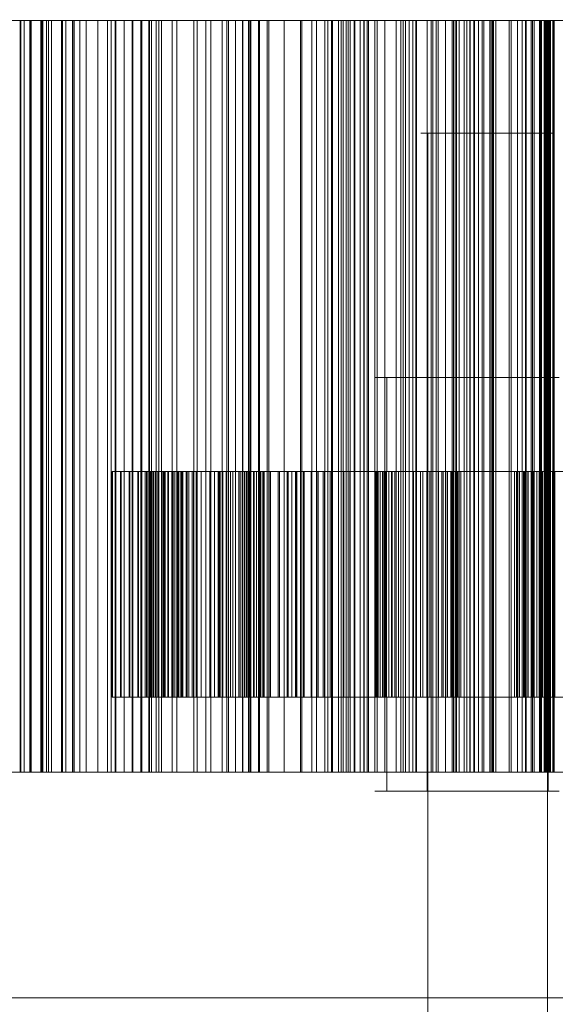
# Model space of a CAD drawing. Header units: millimetres. Extents: x -3490 to 61924, y -72580 to 6847.
# Tile 608 of 656: x 24915 to 25058, y -17512 to -17250. Entities that reach past the tile are written whole.
import ezdxf

# ---------------------------------------------------------------- set-up
doc = ezdxf.new("R2010")
doc.units = ezdxf.units.MM
doc.layers.add('COTAS_P', color=1, linetype='Continuous', lineweight=0)
doc.layers.add('superior_briquetadora', color=7, linetype='Continuous', lineweight=0)
doc.dimstyles.new('R19_100', dxfattribs={"dimtxt": 250, "dimasz": 150, "dimexe": 150, "dimexo": 80, "dimgap": 100, "dimtad": 1, "dimtih": 1, "dimtoh": 1, "dimdsep": 46, "dimcen": 0.09, "dimadec": 0, "dimazin": 0, "dimtfac": 1, "dimtdec": 4, "dimtofl": 0, "dimtmove": 0, "dimatfit": 3, "dimfxl": 1, "dimtolj": 1, "dimtzin": 0, "dimarcsym": 0})

# ---------------------------------------------------------------- blocks, each defined once
blk = doc.blocks.new('DIM_R29_37')
at = {"layer": 'COTAS_P'}
for p, q in [((24250.07, -17080), (24400.07, -17035)), ((26750.07, -17080), (26600.07, -17035)), ((24250.07, -17980), (24250.07, -17080)), ((24250.07, -17080), (26750.07, -17080)), ((24250.07, -17080), (24400.07, -17125)), ((26750.07, -17080), (26600.07, -17125)), ((26750.07, -17980), (26750.07, -17080))]:
    blk.add_line(p, q, dxfattribs=at)
blk.add_text('2500 P', height=250, dxfattribs=at).set_placement((25500.07, -16980))

msp = doc.modelspace()

# ---------------------------------------------------------------- linework, layer by layer
at = {"layer": 'superior_briquetadora'}
for p, q in [((24915.639, -17250), (24912.55, -17250)), ((24913.745, -17250), (24918.534, -17250)), ((24915.355, -17250), (24916.7, -17250)), ((24921.375, -17250), (24915.639, -17250)), ((24915.639, -17450), (24915.639, -17250)), ((24915.831, -17250), (24915.831, -17450)), ((24918.441, -17250), (24915.831, -17250)), ((24915.831, -17250), (24921.705, -17250)), ((24916.7, -17250), (24918.195, -17250)), ((24916.7, -17450), (24916.7, -17250)), ((24918.195, -17250), (24922.629, -17250)), ((24918.195, -17450), (24918.195, -17250)), ((24918.441, -17250), (24918.441, -17450)), ((24921.159, -17250), (24918.441, -17250)), ((24918.534, -17250), (24918.534, -17450)), ((24918.534, -17250), (24923.212, -17250)), ((24921.159, -17250), (24921.159, -17450)), ((24923.99, -17250), (24921.159, -17250)), ((24929.537, -17250), (24921.375, -17250)), ((24921.375, -17450), (24921.375, -17250)), ((24921.705, -17250), (24921.705, -17450)), ((24921.705, -17250), (24926.672, -17250)), ((24922.629, -17250), (24929.612, -17250)), ((24922.629, -17450), (24922.629, -17250)), ((24923.212, -17250), (24923.212, -17450)), ((24923.212, -17250), (24927.762, -17250)), ((24923.99, -17250), (24923.99, -17450)), ((24926.939, -17250), (24923.99, -17250)), ((24926.672, -17250), (24926.672, -17450)), ((24926.672, -17250), (24931.541, -17250)), ((24926.939, -17250), (24926.939, -17450)), ((24930.016, -17250), (24926.939, -17250)), ((24927.762, -17250), (24927.762, -17450)), ((24927.762, -17250), (24933.234, -17250)), ((24939.813, -17250), (24929.537, -17250)), ((24929.537, -17450), (24929.537, -17250)), ((24929.612, -17250), (24938.875, -17250)), ((24929.612, -17450), (24929.612, -17250)), ((24930.016, -17250), (24930.016, -17450)), ((24933.234, -17250), (24930.016, -17250)), ((24931.541, -17250), (24931.541, -17450)), ((24931.541, -17250), (24936.304, -17250)), ((24933.234, -17250), (24933.234, -17450)), ((24936.304, -17250), (24936.304, -17450)), ((24936.304, -17250), (24940.952, -17250)), ((24938.875, -17250), (24950.064, -17250)), ((24938.875, -17450), (24938.875, -17250)), ((24951.807, -17250), (24939.813, -17250)), ((24939.813, -17450), (24939.813, -17250)), ((24940.952, -17250), (24940.952, -17450)), ((24940.952, -17250), (24945.471, -17250)), ((24941.136, -17250), (24941.136, -17450)), ((24943.302, -17250), (24941.136, -17250)), ((24941.136, -17250), (24947.758, -17250)), ((24943.302, -17250), (24943.302, -17450)), ((24945.589, -17250), (24943.302, -17250)), ((24945.471, -17250), (24945.471, -17450)), ((24945.471, -17250), (24949.842, -17250)), ((24945.589, -17250), (24945.589, -17450)), ((24948.003, -17250), (24945.589, -17250)), ((24947.758, -17250), (24947.758, -17450)), ((24947.758, -17250), (24952.582, -17250)), ((24948.003, -17250), (24948.003, -17450)), ((24950.55, -17250), (24948.003, -17250)), ((24949.842, -17250), (24949.842, -17450)), ((24949.842, -17250), (24956.09, -17250)), ((24950.064, -17250), (24962.747, -17250)), ((24950.064, -17450), (24950.064, -17250)), ((24950.55, -17250), (24950.55, -17450)), ((24953.24, -17250), (24950.55, -17250)), ((24965.058, -17250), (24951.807, -17250)), ((24951.807, -17450), (24951.807, -17250)), ((24952.582, -17250), (24952.582, -17450)), ((24952.582, -17250), (24957.294, -17250)), ((24953.24, -17250), (24953.24, -17450)), ((24956.09, -17250), (24953.24, -17250)), ((24956.09, -17250), (24956.09, -17450)), ((24957.294, -17250), (24957.294, -17450)), ((24957.294, -17250), (24961.885, -17250)), ((24961.885, -17250), (24961.885, -17450)), ((24961.885, -17250), (24966.347, -17250)), ((24962.747, -17250), (24976.438, -17250)), ((24962.747, -17450), (24962.747, -17250)), ((24979.057, -17250), (24965.058, -17250)), ((24965.058, -17450), (24965.058, -17250)), ((24966.347, -17250), (24966.347, -17450)), ((24966.347, -17250), (24970.663, -17250)), ((24969.416, -17250), (24969.416, -17450)), ((24971.117, -17250), (24969.416, -17250)), ((24969.416, -17250), (24976.723, -17250)), ((24970.663, -17250), (24970.663, -17450)), ((24970.663, -17250), (24974.813, -17250)), ((24971.117, -17250), (24971.117, -17450)), ((24972.952, -17250), (24971.117, -17250)), ((24972.952, -17250), (24972.952, -17450)), ((24974.925, -17250), (24972.952, -17250)), ((24974.813, -17250), (24974.813, -17450)), ((24974.813, -17250), (24981.778, -17250)), ((24974.925, -17250), (24974.925, -17450)), ((24977.044, -17250), (24974.925, -17250)), ((24976.438, -17250), (24990.61, -17250)), ((24976.438, -17450), (24976.438, -17250)), ((24976.723, -17250), (24976.723, -17450)), ((24976.723, -17250), (24981.356, -17250)), ((24977.044, -17250), (24977.044, -17450)), ((24979.322, -17250), (24977.044, -17250)), ((24993.265, -17250), (24979.057, -17250)), ((24979.057, -17450), (24979.057, -17250)), ((24979.322, -17250), (24979.322, -17450)), ((24981.778, -17250), (24979.322, -17250)), ((24981.356, -17250), (24981.356, -17450)), ((24981.356, -17250), (24985.865, -17250)), ((24981.778, -17250), (24981.778, -17450)), ((24985.865, -17250), (24985.865, -17450)), ((24985.865, -17250), (24990.242, -17250)), ((24990.242, -17250), (24990.242, -17450)), ((24990.242, -17250), (24994.474, -17250)), ((24990.61, -17250), (25004.719, -17250)), ((24990.61, -17450), (24990.61, -17250)), ((25007.138, -17250), (24993.265, -17250)), ((24993.265, -17450), (24993.265, -17250)), ((24994.474, -17250), (24994.474, -17450)), ((24994.474, -17250), (24998.546, -17250)), ((24996.732, -17250), (24997.519, -17250)), ((24998.727, -17250), (24996.732, -17250)), ((24996.732, -17450), (24996.732, -17250)), ((24997.519, -17250), (25001.061, -17250)), ((24997.519, -17450), (24997.519, -17250)), ((24998.546, -17250), (24998.546, -17450)), ((24998.546, -17250), (25002.436, -17250)), ((25003.43, -17250), (24998.727, -17250)), ((24998.727, -17450), (24998.727, -17250)), ((25000.399, -17250), (25000.399, -17450)), ((25001.619, -17250), (25000.399, -17250)), ((25000.399, -17250), (25008.319, -17250)), ((25001.061, -17250), (25007.219, -17250)), ((25001.061, -17450), (25001.061, -17250)), ((25001.619, -17250), (25001.619, -17450)), ((25002.983, -17250), (25001.619, -17250)), ((25002.436, -17250), (25002.436, -17450)), ((25002.436, -17250), (25010.049, -17250)), ((25002.983, -17250), (25002.983, -17450)), ((25004.496, -17250), (25002.983, -17250)), ((25010.659, -17250), (25003.43, -17250)), ((25003.43, -17450), (25003.43, -17250)), ((25004.496, -17250), (25004.496, -17450)), ((25006.169, -17250), (25004.496, -17250)), ((25004.719, -17250), (25018.222, -17250)), ((25004.719, -17450), (25004.719, -17250)), ((25006.169, -17250), (25006.169, -17450)), ((25008.012, -17250), (25006.169, -17250)), ((25020.142, -17250), (25007.138, -17250)), ((25007.138, -17450), (25007.138, -17250)), ((25007.219, -17250), (25015.758, -17250)), ((25007.219, -17450), (25007.219, -17250)), ((25008.012, -17250), (25008.012, -17450)), ((25010.049, -17250), (25008.012, -17250)), ((25008.319, -17250), (25008.319, -17450)), ((25008.319, -17250), (25012.718, -17250)), ((25010.049, -17250), (25010.049, -17450)), ((25020.136, -17250), (25010.659, -17250)), ((25010.659, -17450), (25010.659, -17250)), ((25012.718, -17250), (25012.718, -17450)), ((25012.718, -17250), (25016.982, -17250)), ((25015.758, -17250), (25026.349, -17250)), ((25015.758, -17450), (25015.758, -17250)), ((25016.963, -17250), (25017.57, -17250)), ((25019.138, -17250), (25016.963, -17250)), ((25016.963, -17450), (25016.963, -17250)), ((25016.982, -17250), (25016.982, -17450)), ((25016.982, -17250), (25021.1, -17250)), ((25017.57, -17250), (25020.935, -17250)), ((25017.57, -17450), (25017.57, -17250)), ((25018.222, -17250), (25030.601, -17250)), ((25018.222, -17450), (25018.222, -17250)), ((25024.011, -17250), (25019.138, -17250)), ((25019.138, -17450), (25019.138, -17250)), ((25025.51, -17250), (25020.136, -17250)), ((25031.776, -17250), (25020.142, -17250)), ((25020.142, -17450), (25020.142, -17250)), ((25020.935, -17250), (25026.93, -17250)), ((25020.935, -17450), (25020.935, -17250)), ((25021.1, -17250), (25021.1, -17450)), ((25021.1, -17250), (25025.062, -17250)), ((25031.395, -17250), (25024.011, -17250)), ((25024.011, -17450), (25024.011, -17250)), ((25025.062, -17250), (25025.062, -17450)), ((25025.062, -17250), (25028.852, -17250)), ((25030.985, -17250), (25025.51, -17250)), ((25025.51, -17450), (25025.51, -17250)), ((25026.349, -17250), (25038.586, -17250)), ((25026.349, -17450), (25026.349, -17250)), ((25026.93, -17250), (25035.323, -17250)), ((25026.93, -17450), (25026.93, -17250)), ((25028.852, -17250), (25028.852, -17450)), ((25028.852, -17250), (25032.443, -17250)), ((25030.601, -17250), (25041.379, -17250)), ((25030.601, -17450), (25030.601, -17250)), ((25036.559, -17250), (25030.985, -17250)), ((25030.985, -17450), (25030.985, -17250)), ((25041.007, -17250), (25031.395, -17250)), ((25031.395, -17450), (25031.395, -17250)), ((25041.595, -17250), (25031.776, -17250)), ((25031.776, -17450), (25031.776, -17250)), ((25032.443, -17250), (25032.443, -17450)), ((25032.443, -17250), (25040.632, -17250)), ((25033.786, -17250), (25033.786, -17450)), ((25034.514, -17250), (25033.786, -17250)), ((25033.786, -17250), (25042.244, -17250)), ((25034.514, -17250), (25034.514, -17450)), ((25035.394, -17250), (25034.514, -17250)), ((25035.323, -17250), (25045.793, -17250)), ((25035.323, -17450), (25035.323, -17250)), ((25035.394, -17250), (25035.394, -17450)), ((25036.433, -17250), (25035.394, -17250)), ((25036.433, -17250), (25036.433, -17450)), ((25037.642, -17250), (25036.433, -17250)), ((25042.23, -17250), (25036.559, -17250)), ((25036.559, -17450), (25036.559, -17250)), ((25037.642, -17250), (25037.642, -17450)), ((25039.034, -17250), (25037.642, -17250)), ((25038.586, -17250), (25051.998, -17250)), ((25038.586, -17450), (25038.586, -17250)), ((25039.034, -17250), (25039.034, -17450)), ((25040.632, -17250), (25039.034, -17250)), ((25040.632, -17250), (25040.632, -17450)), ((25052.476, -17250), (25041.007, -17250)), ((25041.007, -17450), (25041.007, -17250)), ((25041.379, -17250), (25050.143, -17250)), ((25041.379, -17450), (25041.379, -17250)), ((25049.22, -17250), (25041.595, -17250)), ((25041.595, -17450), (25041.595, -17250)), ((25047.994, -17250), (25042.23, -17250)), ((25042.23, -17450), (25042.23, -17250)), ((25042.244, -17250), (25042.244, -17450)), ((25042.244, -17250), (25046.366, -17250)), ((25045.793, -17250), (25051.614, -17250)), ((25045.793, -17450), (25045.793, -17250)), ((25046.366, -17250), (25046.366, -17450)), ((25046.366, -17250), (25050.343, -17250)), ((25053.85, -17250), (25047.994, -17250)), ((25047.994, -17450), (25047.994, -17250)), ((25054.359, -17250), (25049.22, -17250)), ((25049.22, -17450), (25049.22, -17250)), ((25050.143, -17250), (25056.556, -17250)), ((25050.143, -17450), (25050.143, -17250)), ((25050.343, -17250), (25050.343, -17450)), ((25050.343, -17250), (25054.164, -17250)), ((25051.614, -17250), (25057.525, -17250)), ((25051.614, -17450), (25051.614, -17250)), ((25051.998, -17250), (25066.07, -17250)), ((25051.998, -17450), (25051.998, -17250)), ((25065.363, -17250), (25052.476, -17250)), ((25052.476, -17450), (25052.476, -17250)), ((25059.794, -17250), (25053.85, -17250)), ((25053.85, -17450), (25053.85, -17250)), ((25054.164, -17250), (25054.164, -17450)), ((25054.164, -17250), (25057.818, -17250)), ((25056.814, -17250), (25054.359, -17250)), ((25054.359, -17450), (25054.359, -17250)), ((25055.072, -17250), (25055.088, -17250)), ((25055.143, -17250), (25055.072, -17250)), ((25055.072, -17450), (25055.072, -17250)), ((25055.088, -17250), (25055.193, -17250)), ((25055.088, -17450), (25055.088, -17250)), ((25055.302, -17250), (25055.143, -17250)), ((25055.143, -17450), (25055.143, -17250)), ((25055.193, -17250), (25055.386, -17250)), ((25055.193, -17450), (25055.193, -17250)), ((25055.55, -17250), (25055.302, -17250)), ((25055.302, -17450), (25055.302, -17250)), ((25055.386, -17250), (25055.667, -17250)), ((25055.386, -17450), (25055.386, -17250)), ((25055.885, -17250), (25055.55, -17250)), ((25055.55, -17450), (25055.55, -17250)), ((25055.667, -17250), (25056.035, -17250)), ((25055.667, -17450), (25055.667, -17250)), ((25056.308, -17250), (25055.885, -17250)), ((25055.885, -17450), (25055.885, -17250)), ((25056.035, -17250), (25056.491, -17250)), ((25056.035, -17450), (25056.035, -17250)), ((25056.818, -17250), (25056.308, -17250)), ((25056.308, -17450), (25056.308, -17250)), ((25056.491, -17250), (25056.814, -17250)), ((25056.491, -17450), (25056.491, -17250)), ((25056.556, -17250), (25060.372, -17250)), ((25056.556, -17450), (25056.556, -17250)), ((25056.814, -17450), (25056.814, -17250)), ((25057.415, -17250), (25056.818, -17250)), ((25056.818, -17450), (25056.818, -17250)), ((25058.1, -17250), (25057.415, -17250)), ((25057.415, -17450), (25057.415, -17250)), ((25057.525, -17250), (25063.523, -17250)), ((25057.525, -17450), (25057.525, -17250)), ((25057.818, -17250), (25057.818, -17450)), ((25057.818, -17250), (25061.288, -17250)), ((25024.131, -17280), (25022.269, -17280)), ((25022.269, -17280), (25023.933, -17280)), ((25023.933, -17280), (25028.792, -17280)), ((25029.149, -17280), (25024.131, -17280)), ((25024.131, -17280), (25024.131, -17520)), ((25028.792, -17280), (25035.885, -17280)), ((25036.329, -17280), (25029.149, -17280)), ((25035.885, -17280), (25043.806, -17280)), ((25044.25, -17280), (25036.329, -17280)), ((25043.806, -17280), (25050.986, -17280)), ((25051.343, -17280), (25044.25, -17280)), ((25050.986, -17280), (25056.004, -17280)), ((25056.202, -17280), (25051.343, -17280)), ((25056.004, -17280), (25057.866, -17280)), ((25056.004, -17280), (25056.004, -17520)), ((25057.866, -17280), (25056.202, -17280)), ((25013.207, -17345), (25010.07, -17345)), ((25010.07, -17345), (25012.874, -17345)), ((25012.874, -17345), (25021.064, -17345)), ((25021.665, -17345), (25013.207, -17345)), ((25013.207, -17345), (25013.207, -17370)), ((25021.064, -17345), (25033.018, -17345)), ((25033.767, -17345), (25021.665, -17345)), ((25023.951, -17345), (25022.069, -17345)), ((25022.069, -17345), (25023.751, -17345)), ((25023.751, -17345), (25028.665, -17345)), ((25023.951, -17455), (25023.951, -17345)), ((25029.026, -17345), (25023.951, -17345)), ((25028.665, -17345), (25035.838, -17345)), ((25036.287, -17345), (25029.026, -17345)), ((25033.018, -17345), (25046.368, -17345)), ((25047.117, -17345), (25033.767, -17345)), ((25035.838, -17345), (25043.848, -17345)), ((25044.297, -17345), (25036.287, -17345)), ((25043.848, -17345), (25051.109, -17345)), ((25051.47, -17345), (25044.297, -17345)), ((25046.368, -17345), (25058.47, -17345)), ((25059.071, -17345), (25047.117, -17345)), ((25051.109, -17345), (25056.184, -17345)), ((25056.384, -17345), (25051.47, -17345)), ((25056.184, -17455), (25056.184, -17345)), ((25056.184, -17345), (25058.066, -17345)), ((25058.066, -17345), (25056.384, -17345)), ((24940.099, -17370), (24940.099, -17430)), ((24940.197, -17370), (24940.099, -17370)), ((24940.099, -17370), (24942.369, -17370)), ((24940.197, -17370), (24940.197, -17430)), ((24942.502, -17370), (24940.197, -17370)), ((24942.369, -17370), (24942.369, -17430)), ((24942.369, -17370), (24944.654, -17370)), ((24942.502, -17370), (24942.502, -17430)), ((24944.818, -17370), (24942.502, -17370)), ((24944.654, -17370), (24944.654, -17430)), ((24944.654, -17370), (24946.948, -17370)), ((24944.818, -17370), (24944.818, -17430)), ((24947.141, -17370), (24944.818, -17370)), ((24946.948, -17370), (24946.948, -17430)), ((24946.948, -17370), (24949.247, -17370)), ((24947.141, -17370), (24947.141, -17430)), ((24949.464, -17370), (24947.141, -17370)), ((24947.88, -17370), (24947.88, -17430)), ((24949.37, -17370), (24947.88, -17370)), ((24947.88, -17370), (24951.096, -17370)), ((24948.903, -17370), (24948.903, -17430)), ((24952.295, -17370), (24948.903, -17370)), ((24948.903, -17370), (24950.336, -17370)), ((24949.247, -17370), (24949.247, -17430)), ((24949.247, -17370), (24951.546, -17370)), ((24949.37, -17370), (24949.37, -17430)), ((24950.933, -17370), (24949.37, -17370)), ((24949.464, -17370), (24949.464, -17430)), ((24951.782, -17370), (24949.464, -17370)), ((24950.336, -17370), (24950.336, -17430)), ((24950.336, -17370), (24951.844, -17370)), ((24950.933, -17370), (24950.933, -17430)), ((24952.566, -17370), (24950.933, -17370)), ((24951.096, -17370), (24951.096, -17430)), ((24951.096, -17370), (24953.753, -17370)), ((24951.546, -17370), (24951.546, -17430)), ((24951.546, -17370), (24953.837, -17370)), ((24951.782, -17370), (24951.782, -17430)), ((24954.088, -17370), (24951.782, -17370)), ((24951.844, -17370), (24951.844, -17430)), ((24951.844, -17370), (24953.427, -17370)), ((24952.295, -17370), (24952.295, -17430)), ((24954.958, -17370), (24952.295, -17370)), ((24952.566, -17370), (24952.566, -17430)), ((24954.268, -17370), (24952.566, -17370)), ((24953.427, -17370), (24953.427, -17430)), ((24953.427, -17370), (24955.082, -17370)), ((24953.753, -17370), (24953.753, -17430)), ((24953.753, -17370), (24956.361, -17370)), ((24953.837, -17370), (24953.837, -17430)), ((24953.837, -17370), (24956.113, -17370)), ((24954.088, -17370), (24954.088, -17430)), ((24956.374, -17370), (24954.088, -17370)), ((24954.268, -17370), (24954.268, -17430)), ((24956.037, -17370), (24954.268, -17370)), ((24954.958, -17370), (24954.958, -17430)), ((24957.569, -17370), (24954.958, -17370)), ((24955.082, -17370), (24955.082, -17430)), ((24955.082, -17370), (24956.808, -17370)), ((24956.037, -17370), (24956.037, -17430)), ((24957.875, -17370), (24956.037, -17370)), ((24956.113, -17370), (24956.113, -17430)), ((24956.113, -17370), (24958.36, -17370)), ((24956.361, -17370), (24956.361, -17430)), ((24956.361, -17370), (24958.913, -17370)), ((24956.374, -17370), (24956.374, -17430)), ((24958.622, -17370), (24956.374, -17370)), ((24956.808, -17370), (24956.808, -17430)), ((24956.808, -17370), (24958.606, -17370)), ((24957.569, -17370), (24957.569, -17430)), ((24960.121, -17370), (24957.569, -17370)), ((24957.875, -17370), (24957.875, -17430)), ((24959.785, -17370), (24957.875, -17370)), ((24958.36, -17370), (24958.36, -17430)), ((24958.36, -17370), (24968.643, -17370)), ((24958.606, -17370), (24958.606, -17430)), ((24958.606, -17370), (24960.483, -17370)), ((24958.622, -17370), (24958.622, -17430)), ((24968.872, -17370), (24958.622, -17370)), ((24958.913, -17370), (24958.913, -17430)), ((24958.913, -17370), (24961.401, -17370)), ((24959.785, -17370), (24959.785, -17430)), ((24961.793, -17370), (24959.785, -17370)), ((24960.121, -17370), (24960.121, -17430)), ((24962.605, -17370), (24960.121, -17370)), ((24960.483, -17370), (24960.483, -17430)), ((24960.483, -17370), (24962.464, -17370)), ((24961.401, -17370), (24961.401, -17430)), ((24961.401, -17370), (24963.817, -17370)), ((24961.793, -17370), (24961.793, -17430)), ((24971.644, -17370), (24961.793, -17370)), ((24962.464, -17370), (24962.464, -17430)), ((24962.464, -17370), (24972.23, -17370)), ((24962.605, -17370), (24962.605, -17430)), ((24965.012, -17370), (24962.605, -17370)), ((24963.817, -17370), (24963.817, -17430)), ((24963.817, -17370), (24966.147, -17370)), ((24965.012, -17370), (24965.012, -17430)), ((24967.33, -17370), (24965.012, -17370)), ((24966.147, -17370), (24966.147, -17430)), ((24966.147, -17370), (24968.372, -17370)), ((24967.33, -17370), (24967.33, -17430)), ((24969.538, -17370), (24967.33, -17370)), ((24968.372, -17370), (24968.372, -17430)), ((24968.372, -17370), (24970.439, -17370)), ((24968.643, -17370), (24968.643, -17430)), ((24968.643, -17370), (24971.644, -17370)), ((24968.872, -17370), (24968.872, -17430)), ((24972.23, -17370), (24968.872, -17370)), ((24969.538, -17370), (24969.538, -17430)), ((24971.582, -17370), (24969.538, -17370)), ((24970.439, -17370), (24970.439, -17430)), ((24970.439, -17370), (24979.202, -17370)), ((24971.582, -17370), (24971.582, -17430)), ((24980.201, -17370), (24971.582, -17370)), ((24971.644, -17370), (24971.644, -17430)), ((24972.23, -17370), (24972.23, -17430)), ((24973.821, -17370), (24973.821, -17430)), ((24974.201, -17370), (24973.821, -17370)), ((24973.821, -17370), (24979.714, -17370)), ((24974.201, -17370), (24974.201, -17430)), ((24974.701, -17370), (24974.201, -17370)), ((24974.701, -17370), (24974.701, -17430)), ((24975.322, -17370), (24974.701, -17370)), ((24975.322, -17370), (24975.322, -17430)), ((24976.066, -17370), (24975.322, -17370)), ((24975.763, -17370), (24975.763, -17430)), ((24981.777, -17370), (24975.763, -17370)), ((24975.763, -17370), (24976.075, -17370)), ((24976.936, -17370), (24976.066, -17370)), ((24976.075, -17370), (24976.075, -17430)), ((24976.075, -17370), (24976.509, -17370)), ((24976.509, -17370), (24976.509, -17430)), ((24976.509, -17370), (24977.066, -17370)), ((24976.936, -17370), (24976.936, -17430)), ((24977.941, -17370), (24976.936, -17370)), ((24977.066, -17370), (24977.066, -17430)), ((24977.066, -17370), (24977.748, -17370)), ((24977.748, -17370), (24977.748, -17430)), ((24977.748, -17370), (24978.56, -17370)), ((24977.941, -17370), (24977.941, -17430)), ((24979.098, -17370), (24977.941, -17370)), ((24978.56, -17370), (24978.56, -17430)), ((24978.56, -17370), (24979.51, -17370)), ((24979.098, -17370), (24979.098, -17430)), ((24980.467, -17370), (24979.098, -17370)), ((24979.202, -17370), (24979.202, -17430)), ((24979.202, -17370), (24987.968, -17370)), ((24979.51, -17370), (24979.51, -17430)), ((24979.51, -17370), (24980.615, -17370)), ((24979.714, -17370), (24979.714, -17430)), ((24979.714, -17370), (24982.232, -17370)), ((24980.201, -17370), (24980.201, -17430)), ((24989.254, -17370), (24980.201, -17370)), ((24980.467, -17370), (24980.467, -17430)), ((24987.968, -17370), (24980.467, -17370)), ((24980.615, -17370), (24980.615, -17430)), ((24980.615, -17370), (24981.938, -17370)), ((24981.777, -17370), (24981.777, -17430)), ((24984.271, -17370), (24981.777, -17370)), ((24981.938, -17370), (24981.938, -17430)), ((24981.938, -17370), (24989.254, -17370)), ((24982.232, -17370), (24982.232, -17430)), ((24982.232, -17370), (24984.647, -17370)), ((24984.271, -17370), (24984.271, -17430)), ((24986.66, -17370), (24984.271, -17370)), ((24984.647, -17370), (24984.647, -17430)), ((24984.647, -17370), (24986.951, -17370)), ((24986.66, -17370), (24986.66, -17430)), ((24988.935, -17370), (24986.66, -17370)), ((24986.951, -17370), (24986.951, -17430)), ((24986.951, -17370), (24989.136, -17370)), ((24987.968, -17370), (24987.968, -17430)), ((24988.935, -17370), (24988.935, -17430)), ((24991.088, -17370), (24988.935, -17370)), ((24989.136, -17370), (24989.136, -17430)), ((24989.136, -17370), (24991.19, -17370)), ((24989.254, -17370), (24989.254, -17430)), ((24991.088, -17370), (24991.088, -17430)), ((24993.109, -17370), (24991.088, -17370)), ((24991.19, -17370), (24991.19, -17430)), ((24991.19, -17370), (24993.098, -17370)), ((24993.098, -17370), (24993.098, -17430)), ((24993.098, -17370), (24994.83, -17370)), ((24993.109, -17370), (24993.109, -17430)), ((24994.979, -17370), (24993.109, -17370)), ((24994.83, -17370), (24994.83, -17430)), ((24994.83, -17370), (24996.309, -17370)), ((24994.979, -17370), (24994.979, -17430)), ((24996.673, -17370), (24994.979, -17370)), ((24996.309, -17370), (24996.309, -17430)), ((24996.309, -17370), (25001.816, -17370)), ((24996.673, -17370), (24996.673, -17430)), ((24998.107, -17370), (24996.673, -17370)), ((24998.107, -17370), (24998.107, -17430)), ((25003.388, -17370), (24998.107, -17370)), ((25001.816, -17370), (25001.816, -17430)), ((25001.816, -17370), (25014.611, -17370)), ((25003.388, -17370), (25003.388, -17430)), ((25016.342, -17370), (25003.388, -17370)), ((25012.874, -17370), (25010.07, -17370)), ((25010.07, -17370), (25013.207, -17370)), ((25010.312, -17370), (25010.312, -17430)), ((25010.486, -17370), (25010.312, -17370)), ((25010.312, -17370), (25010.339, -17370)), ((25010.339, -17370), (25010.339, -17430)), ((25010.339, -17370), (25010.54, -17370)), ((25010.486, -17370), (25010.486, -17430)), ((25010.946, -17370), (25010.486, -17370)), ((25010.54, -17370), (25010.54, -17430)), ((25010.54, -17370), (25010.902, -17370)), ((25010.902, -17370), (25010.902, -17430)), ((25010.902, -17370), (25011.417, -17370)), ((25010.946, -17370), (25010.946, -17430)), ((25014.611, -17370), (25010.946, -17370)), ((25011.417, -17370), (25011.417, -17430)), ((25011.417, -17370), (25012.078, -17370)), ((25012.078, -17370), (25012.078, -17430)), ((25012.078, -17370), (25012.884, -17370)), ((25012.407, -17370), (25012.407, -17430)), ((25012.495, -17370), (25012.407, -17370)), ((25012.407, -17370), (25012.523, -17370)), ((25012.495, -17370), (25012.495, -17430)), ((25012.758, -17370), (25012.495, -17370)), ((25012.523, -17370), (25012.523, -17430)), ((25012.523, -17370), (25012.926, -17370)), ((25012.758, -17370), (25012.758, -17430)), ((25013.183, -17370), (25012.758, -17370)), ((25021.064, -17370), (25012.874, -17370)), ((25012.884, -17370), (25012.884, -17430)), ((25012.884, -17370), (25020.286, -17370)), ((25012.926, -17370), (25012.926, -17430)), ((25012.926, -17370), (25016.342, -17370)), ((25013.183, -17370), (25013.183, -17430)), ((25013.762, -17370), (25013.183, -17370)), ((25013.207, -17370), (25021.665, -17370)), ((25013.762, -17370), (25013.762, -17430)), ((25014.488, -17370), (25013.762, -17370)), ((25014.488, -17370), (25014.488, -17430)), ((25015.359, -17370), (25014.488, -17370)), ((25014.611, -17370), (25014.611, -17430)), ((25015.359, -17370), (25015.359, -17430)), ((25022.805, -17370), (25015.359, -17370)), ((25016.342, -17370), (25016.342, -17430)), ((25020.286, -17370), (25020.286, -17430)), ((25020.286, -17370), (25022.167, -17370)), ((25033.018, -17370), (25021.064, -17370)), ((25021.665, -17370), (25033.767, -17370)), ((25022.167, -17370), (25022.167, -17430)), ((25022.167, -17370), (25023.91, -17370)), ((25022.805, -17370), (25022.805, -17430)), ((25024.636, -17370), (25022.805, -17370)), ((25023.91, -17370), (25023.91, -17430)), ((25023.91, -17370), (25025.51, -17370)), ((25024.636, -17370), (25024.636, -17430)), ((25026.328, -17370), (25024.636, -17370)), ((25025.51, -17370), (25025.51, -17430)), ((25025.51, -17370), (25026.958, -17370)), ((25026.328, -17370), (25026.328, -17430)), ((25027.877, -17370), (25026.328, -17370)), ((25026.958, -17370), (25026.958, -17430)), ((25026.958, -17370), (25028.244, -17370)), ((25027.877, -17370), (25027.877, -17430)), ((25029.273, -17370), (25027.877, -17370)), ((25028.244, -17370), (25028.244, -17430)), ((25028.244, -17370), (25029.351, -17370)), ((25029.273, -17370), (25029.273, -17430)), ((25030.505, -17370), (25029.273, -17370)), ((25029.351, -17370), (25029.351, -17430)), ((25029.351, -17370), (25030.249, -17370)), ((25030.249, -17370), (25030.249, -17430)), ((25030.249, -17370), (25030.846, -17370)), ((25030.505, -17370), (25030.505, -17430)), ((25031.559, -17370), (25030.505, -17370)), ((25030.846, -17370), (25030.846, -17430)), ((25030.846, -17370), (25032.006, -17370)), ((25031.559, -17370), (25031.559, -17430)), ((25032.401, -17370), (25031.559, -17370)), ((25032.006, -17370), (25032.006, -17430)), ((25032.006, -17370), (25046.296, -17370)), ((25032.401, -17370), (25032.401, -17430)), ((25032.942, -17370), (25032.401, -17370)), ((25032.942, -17370), (25032.942, -17430)), ((25033.839, -17370), (25032.942, -17370)), ((25046.368, -17370), (25033.018, -17370)), ((25033.767, -17370), (25047.117, -17370)), ((25033.839, -17370), (25033.839, -17430)), ((25048.129, -17370), (25033.839, -17370)), ((25046.296, -17370), (25046.296, -17430)), ((25046.296, -17370), (25047.193, -17370)), ((25058.47, -17370), (25046.368, -17370)), ((25047.117, -17370), (25059.071, -17370)), ((25047.193, -17370), (25047.193, -17430)), ((25047.193, -17370), (25047.734, -17370)), ((25047.734, -17370), (25047.734, -17430)), ((25047.734, -17370), (25048.576, -17370)), ((25048.129, -17370), (25048.129, -17430)), ((25049.289, -17370), (25048.129, -17370)), ((25048.576, -17370), (25048.576, -17430)), ((25048.576, -17370), (25049.629, -17370)), ((25049.289, -17370), (25049.289, -17430)), ((25049.886, -17370), (25049.289, -17370)), ((25049.629, -17370), (25049.629, -17430)), ((25049.629, -17370), (25050.862, -17370)), ((25049.886, -17370), (25049.886, -17430)), ((25050.784, -17370), (25049.886, -17370)), ((25050.784, -17370), (25050.784, -17430)), ((25051.891, -17370), (25050.784, -17370)), ((25050.862, -17370), (25050.862, -17430)), ((25050.862, -17370), (25052.258, -17370)), ((25051.891, -17370), (25051.891, -17430)), ((25053.177, -17370), (25051.891, -17370)), ((25052.258, -17370), (25052.258, -17430)), ((25052.258, -17370), (25053.807, -17370)), ((25053.177, -17370), (25053.177, -17430)), ((25054.625, -17370), (25053.177, -17370)), ((25053.807, -17370), (25053.807, -17430)), ((25053.807, -17370), (25055.499, -17370)), ((25054.625, -17370), (25054.625, -17430)), ((25056.225, -17370), (25054.625, -17370)), ((25055.499, -17370), (25055.499, -17430)), ((25055.499, -17370), (25057.33, -17370)), ((25056.225, -17370), (25056.225, -17430)), ((25057.968, -17370), (25056.225, -17370)), ((25057.33, -17370), (25057.33, -17430)), ((25057.33, -17370), (25064.776, -17370)), ((25057.968, -17370), (25057.968, -17430)), ((25059.849, -17370), (25057.968, -17370)), ((24940.197, -17430), (24940.099, -17430)), ((24940.099, -17430), (24942.369, -17430)), ((24942.502, -17430), (24940.197, -17430)), ((24942.369, -17430), (24944.654, -17430)), ((24944.818, -17430), (24942.502, -17430)), ((24944.654, -17430), (24946.948, -17430)), ((24947.141, -17430), (24944.818, -17430)), ((24946.948, -17430), (24949.247, -17430)), ((24949.464, -17430), (24947.141, -17430)), ((24949.37, -17430), (24947.88, -17430)), ((24947.88, -17430), (24951.096, -17430)), ((24952.295, -17430), (24948.903, -17430)), ((24948.903, -17430), (24950.336, -17430)), ((24949.247, -17430), (24951.546, -17430)), ((24950.933, -17430), (24949.37, -17430)), ((24951.782, -17430), (24949.464, -17430)), ((24950.336, -17430), (24951.844, -17430)), ((24952.566, -17430), (24950.933, -17430)), ((24951.096, -17430), (24953.753, -17430)), ((24951.546, -17430), (24953.837, -17430)), ((24954.088, -17430), (24951.782, -17430)), ((24951.844, -17430), (24953.427, -17430)), ((24954.958, -17430), (24952.295, -17430)), ((24954.268, -17430), (24952.566, -17430)), ((24953.427, -17430), (24955.082, -17430)), ((24953.753, -17430), (24956.361, -17430)), ((24953.837, -17430), (24956.113, -17430)), ((24956.374, -17430), (24954.088, -17430)), ((24956.037, -17430), (24954.268, -17430)), ((24957.569, -17430), (24954.958, -17430)), ((24955.082, -17430), (24956.808, -17430)), ((24957.875, -17430), (24956.037, -17430)), ((24956.113, -17430), (24958.36, -17430)), ((24956.361, -17430), (24958.913, -17430)), ((24958.622, -17430), (24956.374, -17430)), ((24956.808, -17430), (24958.606, -17430)), ((24960.121, -17430), (24957.569, -17430)), ((24959.785, -17430), (24957.875, -17430)), ((24958.36, -17430), (24968.643, -17430)), ((24958.606, -17430), (24960.483, -17430)), ((24968.872, -17430), (24958.622, -17430)), ((24958.913, -17430), (24961.401, -17430)), ((24961.793, -17430), (24959.785, -17430)), ((24962.605, -17430), (24960.121, -17430)), ((24960.483, -17430), (24962.464, -17430)), ((24961.401, -17430), (24963.817, -17430)), ((24971.644, -17430), (24961.793, -17430)), ((24962.464, -17430), (24972.23, -17430)), ((24965.012, -17430), (24962.605, -17430)), ((24963.817, -17430), (24966.147, -17430)), ((24967.33, -17430), (24965.012, -17430)), ((24966.147, -17430), (24968.372, -17430)), ((24969.538, -17430), (24967.33, -17430)), ((24968.372, -17430), (24970.439, -17430)), ((24968.643, -17430), (24971.644, -17430)), ((24972.23, -17430), (24968.872, -17430)), ((24971.582, -17430), (24969.538, -17430)), ((24970.439, -17430), (24979.202, -17430)), ((24980.201, -17430), (24971.582, -17430)), ((24974.201, -17430), (24973.821, -17430)), ((24973.821, -17430), (24979.714, -17430)), ((24974.701, -17430), (24974.201, -17430)), ((24975.322, -17430), (24974.701, -17430)), ((24976.066, -17430), (24975.322, -17430)), ((24981.777, -17430), (24975.763, -17430)), ((24975.763, -17430), (24976.075, -17430)), ((24976.936, -17430), (24976.066, -17430)), ((24976.075, -17430), (24976.509, -17430)), ((24976.509, -17430), (24977.066, -17430)), ((24977.941, -17430), (24976.936, -17430)), ((24977.066, -17430), (24977.748, -17430)), ((24977.748, -17430), (24978.56, -17430)), ((24979.098, -17430), (24977.941, -17430)), ((24978.56, -17430), (24979.51, -17430)), ((24980.467, -17430), (24979.098, -17430)), ((24979.202, -17430), (24987.968, -17430)), ((24979.51, -17430), (24980.615, -17430)), ((24979.714, -17430), (24982.232, -17430)), ((24989.254, -17430), (24980.201, -17430)), ((24987.968, -17430), (24980.467, -17430)), ((24980.615, -17430), (24981.938, -17430)), ((24984.271, -17430), (24981.777, -17430)), ((24981.938, -17430), (24989.254, -17430)), ((24982.232, -17430), (24984.647, -17430)), ((24986.66, -17430), (24984.271, -17430)), ((24984.647, -17430), (24986.951, -17430)), ((24988.935, -17430), (24986.66, -17430)), ((24986.951, -17430), (24989.136, -17430)), ((24991.088, -17430), (24988.935, -17430)), ((24989.136, -17430), (24991.19, -17430)), ((24993.109, -17430), (24991.088, -17430)), ((24991.19, -17430), (24993.098, -17430)), ((24993.098, -17430), (24994.83, -17430)), ((24994.979, -17430), (24993.109, -17430)), ((24994.83, -17430), (24996.309, -17430)), ((24996.673, -17430), (24994.979, -17430)), ((24996.309, -17430), (25001.816, -17430)), ((24998.107, -17430), (24996.673, -17430)), ((25003.388, -17430), (24998.107, -17430)), ((25001.816, -17430), (25014.611, -17430)), ((25016.342, -17430), (25003.388, -17430)), ((25012.874, -17430), (25010.07, -17430)), ((25010.07, -17430), (25013.207, -17430)), ((25010.486, -17430), (25010.312, -17430)), ((25010.312, -17430), (25010.339, -17430)), ((25010.339, -17430), (25010.54, -17430)), ((25010.946, -17430), (25010.486, -17430)), ((25010.54, -17430), (25010.902, -17430)), ((25010.902, -17430), (25011.417, -17430)), ((25014.611, -17430), (25010.946, -17430)), ((25011.417, -17430), (25012.078, -17430)), ((25012.078, -17430), (25012.884, -17430)), ((25012.495, -17430), (25012.407, -17430)), ((25012.407, -17430), (25012.523, -17430)), ((25012.758, -17430), (25012.495, -17430)), ((25012.523, -17430), (25012.926, -17430)), ((25013.183, -17430), (25012.758, -17430)), ((25021.064, -17430), (25012.874, -17430)), ((25012.884, -17430), (25020.286, -17430)), ((25012.926, -17430), (25016.342, -17430)), ((25013.762, -17430), (25013.183, -17430)), ((25013.207, -17430), (25021.665, -17430)), ((25013.207, -17430), (25013.207, -17455)), ((25014.488, -17430), (25013.762, -17430)), ((25015.359, -17430), (25014.488, -17430)), ((25022.805, -17430), (25015.359, -17430)), ((25020.286, -17430), (25022.167, -17430)), ((25033.018, -17430), (25021.064, -17430)), ((25021.665, -17430), (25033.767, -17430)), ((25022.167, -17430), (25023.91, -17430)), ((25024.636, -17430), (25022.805, -17430)), ((25023.91, -17430), (25025.51, -17430)), ((25026.328, -17430), (25024.636, -17430)), ((25025.51, -17430), (25026.958, -17430)), ((25027.877, -17430), (25026.328, -17430)), ((25026.958, -17430), (25028.244, -17430)), ((25029.273, -17430), (25027.877, -17430)), ((25028.244, -17430), (25029.351, -17430)), ((25030.505, -17430), (25029.273, -17430)), ((25029.351, -17430), (25030.249, -17430)), ((25030.249, -17430), (25030.846, -17430)), ((25031.559, -17430), (25030.505, -17430)), ((25030.846, -17430), (25032.006, -17430)), ((25032.401, -17430), (25031.559, -17430)), ((25032.006, -17430), (25046.296, -17430)), ((25032.942, -17430), (25032.401, -17430)), ((25033.839, -17430), (25032.942, -17430)), ((25046.368, -17430), (25033.018, -17430)), ((25033.767, -17430), (25047.117, -17430)), ((25048.129, -17430), (25033.839, -17430)), ((25046.296, -17430), (25047.193, -17430)), ((25058.47, -17430), (25046.368, -17430)), ((25047.117, -17430), (25059.071, -17430)), ((25047.193, -17430), (25047.734, -17430)), ((25047.734, -17430), (25048.576, -17430)), ((25049.289, -17430), (25048.129, -17430)), ((25048.576, -17430), (25049.629, -17430)), ((25049.886, -17430), (25049.289, -17430)), ((25049.629, -17430), (25050.862, -17430)), ((25050.784, -17430), (25049.886, -17430)), ((25051.891, -17430), (25050.784, -17430)), ((25050.862, -17430), (25052.258, -17430)), ((25053.177, -17430), (25051.891, -17430)), ((25052.258, -17430), (25053.807, -17430)), ((25054.625, -17430), (25053.177, -17430)), ((25053.807, -17430), (25055.499, -17430)), ((25056.225, -17430), (25054.625, -17430)), ((25055.499, -17430), (25057.33, -17430)), ((25057.968, -17430), (25056.225, -17430)), ((25057.33, -17430), (25064.776, -17430)), ((25059.849, -17430), (25057.968, -17430)), ((24915.639, -17450), (24912.55, -17450)), ((24913.745, -17450), (24918.534, -17450)), ((24915.355, -17450), (24916.7, -17450)), ((24921.375, -17450), (24915.639, -17450)), ((24918.441, -17450), (24915.831, -17450)), ((24915.831, -17450), (24921.705, -17450)), ((24916.7, -17450), (24918.195, -17450)), ((24918.195, -17450), (24922.629, -17450)), ((24921.159, -17450), (24918.441, -17450)), ((24918.534, -17450), (24923.212, -17450)), ((24923.99, -17450), (24921.159, -17450)), ((24929.537, -17450), (24921.375, -17450)), ((24921.705, -17450), (24926.672, -17450)), ((24922.629, -17450), (24929.612, -17450)), ((24923.212, -17450), (24927.762, -17450)), ((24926.939, -17450), (24923.99, -17450)), ((24926.672, -17450), (24931.541, -17450)), ((24930.016, -17450), (24926.939, -17450)), ((24927.762, -17450), (24933.234, -17450)), ((24939.813, -17450), (24929.537, -17450)), ((24929.612, -17450), (24938.875, -17450)), ((24933.234, -17450), (24930.016, -17450)), ((24931.541, -17450), (24936.304, -17450)), ((24936.304, -17450), (24940.952, -17450)), ((24938.875, -17450), (24950.064, -17450)), ((24951.807, -17450), (24939.813, -17450)), ((24940.952, -17450), (24945.471, -17450)), ((24943.302, -17450), (24941.136, -17450)), ((24941.136, -17450), (24947.758, -17450)), ((24945.589, -17450), (24943.302, -17450)), ((24945.471, -17450), (24949.842, -17450)), ((24948.003, -17450), (24945.589, -17450)), ((24947.758, -17450), (24952.582, -17450)), ((24950.55, -17450), (24948.003, -17450)), ((24949.842, -17450), (24956.09, -17450)), ((24950.064, -17450), (24962.747, -17450)), ((24953.24, -17450), (24950.55, -17450)), ((24965.058, -17450), (24951.807, -17450)), ((24952.582, -17450), (24957.294, -17450)), ((24956.09, -17450), (24953.24, -17450)), ((24957.294, -17450), (24961.885, -17450)), ((24961.885, -17450), (24966.347, -17450)), ((24962.747, -17450), (24976.438, -17450)), ((24979.057, -17450), (24965.058, -17450)), ((24966.347, -17450), (24970.663, -17450)), ((24971.117, -17450), (24969.416, -17450)), ((24969.416, -17450), (24976.723, -17450)), ((24970.663, -17450), (24974.813, -17450)), ((24972.952, -17450), (24971.117, -17450)), ((24974.925, -17450), (24972.952, -17450)), ((24974.813, -17450), (24981.778, -17450)), ((24977.044, -17450), (24974.925, -17450)), ((24976.438, -17450), (24990.61, -17450)), ((24976.723, -17450), (24981.356, -17450)), ((24979.322, -17450), (24977.044, -17450)), ((24993.265, -17450), (24979.057, -17450)), ((24981.778, -17450), (24979.322, -17450)), ((24981.356, -17450), (24985.865, -17450)), ((24985.865, -17450), (24990.242, -17450)), ((24990.242, -17450), (24994.474, -17450)), ((24990.61, -17450), (25004.719, -17450)), ((25007.138, -17450), (24993.265, -17450)), ((24994.474, -17450), (24998.546, -17450)), ((24998.727, -17450), (24996.732, -17450)), ((24996.732, -17450), (24997.519, -17450)), ((24997.519, -17450), (25001.061, -17450)), ((24998.546, -17450), (25002.436, -17450)), ((25003.43, -17450), (24998.727, -17450)), ((25001.619, -17450), (25000.399, -17450)), ((25000.399, -17450), (25008.319, -17450)), ((25001.061, -17450), (25007.219, -17450)), ((25002.983, -17450), (25001.619, -17450)), ((25002.436, -17450), (25010.049, -17450)), ((25004.496, -17450), (25002.983, -17450)), ((25010.659, -17450), (25003.43, -17450)), ((25006.169, -17450), (25004.496, -17450)), ((25004.719, -17450), (25018.222, -17450)), ((25008.012, -17450), (25006.169, -17450)), ((25020.142, -17450), (25007.138, -17450)), ((25007.219, -17450), (25015.758, -17450)), ((25010.049, -17450), (25008.012, -17450)), ((25008.319, -17450), (25012.718, -17450)), ((25020.136, -17450), (25010.659, -17450)), ((25012.718, -17450), (25016.982, -17450)), ((25015.758, -17450), (25026.349, -17450)), ((25019.138, -17450), (25016.963, -17450)), ((25016.963, -17450), (25017.57, -17450)), ((25016.982, -17450), (25021.1, -17450)), ((25017.57, -17450), (25020.935, -17450)), ((25018.222, -17450), (25030.601, -17450)), ((25024.011, -17450), (25019.138, -17450)), ((25025.51, -17450), (25020.136, -17450)), ((25031.776, -17450), (25020.142, -17450)), ((25020.935, -17450), (25026.93, -17450)), ((25021.1, -17450), (25025.062, -17450)), ((25031.395, -17450), (25024.011, -17450)), ((25025.062, -17450), (25028.852, -17450)), ((25030.985, -17450), (25025.51, -17450)), ((25026.349, -17450), (25038.586, -17450)), ((25026.93, -17450), (25035.323, -17450)), ((25028.852, -17450), (25032.443, -17450)), ((25030.601, -17450), (25041.379, -17450)), ((25036.559, -17450), (25030.985, -17450)), ((25041.007, -17450), (25031.395, -17450)), ((25041.595, -17450), (25031.776, -17450)), ((25032.443, -17450), (25040.632, -17450)), ((25034.514, -17450), (25033.786, -17450)), ((25033.786, -17450), (25042.244, -17450)), ((25035.394, -17450), (25034.514, -17450)), ((25035.323, -17450), (25045.793, -17450)), ((25036.433, -17450), (25035.394, -17450)), ((25037.642, -17450), (25036.433, -17450)), ((25042.23, -17450), (25036.559, -17450)), ((25039.034, -17450), (25037.642, -17450)), ((25038.586, -17450), (25051.998, -17450)), ((25040.632, -17450), (25039.034, -17450)), ((25052.476, -17450), (25041.007, -17450)), ((25041.379, -17450), (25050.143, -17450)), ((25049.22, -17450), (25041.595, -17450)), ((25047.994, -17450), (25042.23, -17450)), ((25042.244, -17450), (25046.366, -17450)), ((25045.793, -17450), (25051.614, -17450)), ((25046.366, -17450), (25050.343, -17450)), ((25053.85, -17450), (25047.994, -17450)), ((25054.359, -17450), (25049.22, -17450)), ((25050.143, -17450), (25056.556, -17450)), ((25050.343, -17450), (25054.164, -17450)), ((25051.614, -17450), (25057.525, -17450)), ((25051.998, -17450), (25066.07, -17450)), ((25065.363, -17450), (25052.476, -17450)), ((25059.794, -17450), (25053.85, -17450)), ((25054.164, -17450), (25057.818, -17450)), ((25056.814, -17450), (25054.359, -17450)), ((25055.143, -17450), (25055.072, -17450)), ((25055.072, -17450), (25055.088, -17450)), ((25055.088, -17450), (25055.193, -17450)), ((25055.302, -17450), (25055.143, -17450)), ((25055.193, -17450), (25055.386, -17450)), ((25055.55, -17450), (25055.302, -17450)), ((25055.386, -17450), (25055.667, -17450)), ((25055.885, -17450), (25055.55, -17450)), ((25055.667, -17450), (25056.035, -17450)), ((25056.308, -17450), (25055.885, -17450)), ((25056.035, -17450), (25056.491, -17450)), ((25056.818, -17450), (25056.308, -17450)), ((25056.491, -17450), (25056.814, -17450)), ((25056.556, -17450), (25060.372, -17450)), ((25057.415, -17450), (25056.818, -17450)), ((25058.1, -17450), (25057.415, -17450)), ((25057.525, -17450), (25063.523, -17450)), ((25057.818, -17450), (25061.288, -17450)), ((25013.207, -17455), (25010.07, -17455)), ((25010.07, -17455), (25012.874, -17455)), ((25012.874, -17455), (25021.064, -17455)), ((25021.665, -17455), (25013.207, -17455)), ((25021.064, -17455), (25033.018, -17455)), ((25033.767, -17455), (25021.665, -17455)), ((25023.951, -17455), (25022.069, -17455)), ((25022.069, -17455), (25023.751, -17455)), ((25023.751, -17455), (25028.665, -17455)), ((25029.026, -17455), (25023.951, -17455)), ((25028.665, -17455), (25035.838, -17455)), ((25036.287, -17455), (25029.026, -17455)), ((25033.018, -17455), (25046.368, -17455)), ((25047.117, -17455), (25033.767, -17455)), ((25035.838, -17455), (25043.848, -17455)), ((25044.297, -17455), (25036.287, -17455)), ((25043.848, -17455), (25051.109, -17455)), ((25051.47, -17455), (25044.297, -17455)), ((25046.368, -17455), (25058.47, -17455)), ((25059.071, -17455), (25047.117, -17455)), ((25051.109, -17455), (25056.184, -17455)), ((25056.384, -17455), (25051.47, -17455)), ((25056.184, -17455), (25058.066, -17455)), ((25058.066, -17455), (25056.384, -17455)), ((23750.067, -17510), (25950.067, -17510)), ((23900.067, -17510), (25800.067, -17510))]:
    msp.add_line(p, q, dxfattribs=at)

# ---------------------------------------------------------------- dimensions: what is measured, and where the dimension line sits
at = {"layer": 'COTAS_P'}
dim = msp.add_aligned_dim(p1=(24250.067, -17980), p2=(26750.067, -17980), distance=900, text='<> P', dimstyle='R19_100', dxfattribs=at)
dim.commit()
dim.dimension.update_dxf_attribs({"geometry": 'DIM_R29_37', "text_midpoint": (25500.067, -17080)})

doc.saveas('drawing.dxf')
